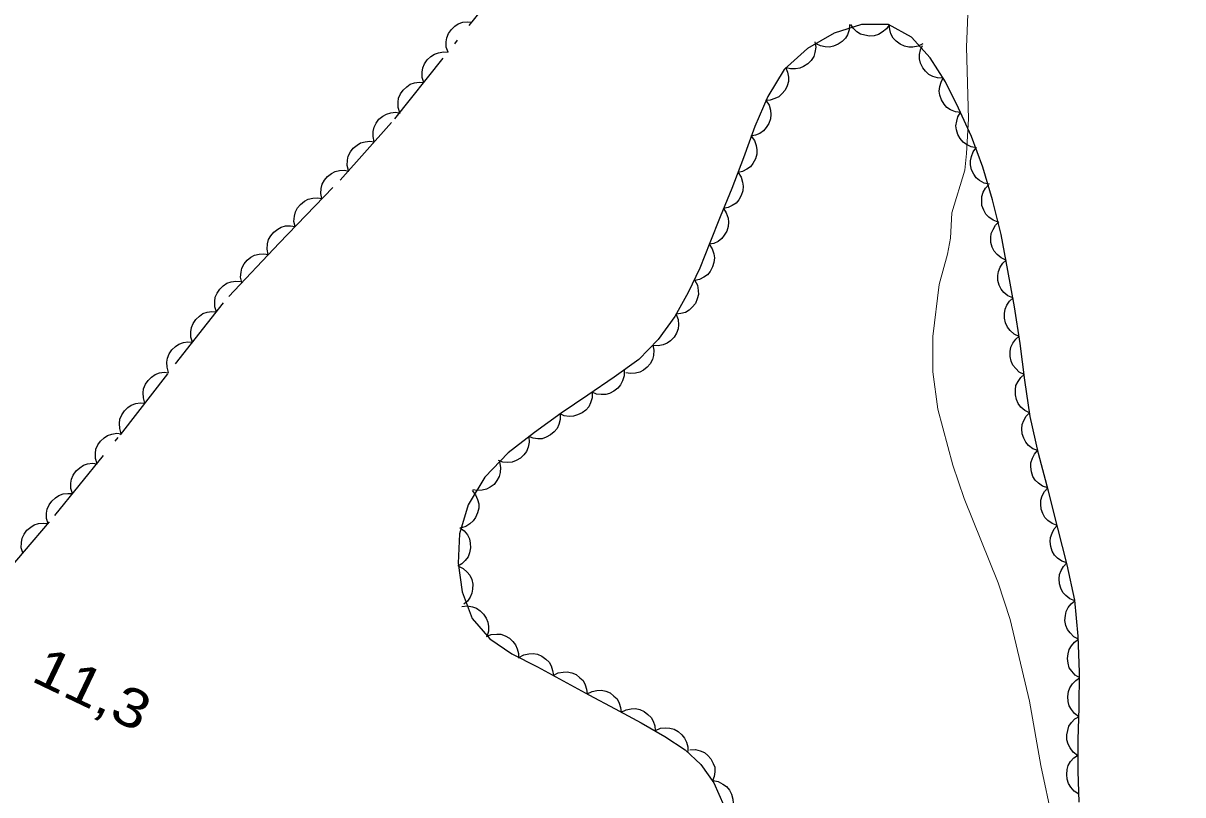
# Model space of a CAD drawing. Extents: x 355726 to 357533, y 5103782 to 5105258.
# Drawn here: x 356048.45 to 356093.44, y 5104972.46 to 5105002.38 of the extents above; entities that cross this region are included whole.
import ezdxf

# ---------------------------------------------------------------- set-up
doc = ezdxf.new("R2010")
doc.units = 0
doc.header["$LTSCALE"] = 0.6
doc.linetypes.add('DOT_DASHED', pattern=[7.7, 5, -1.2, 0.3, -1.2])
doc.linetypes.add('LONG_DASHED', pattern=[7.5, 6, -1.5])
for name, color, linetype, lineweight in [('2', 7, 'LONG_DASHED', 13), ('3', 7, 'Continuous', 140), ('44', 7, 'Continuous', 25)]:
    doc.layers.add(name, color=color, linetype=linetype, lineweight=lineweight)

msp = doc.modelspace()

# ---------------------------------------------------------------- linework, layer by layer
at = {"layer": '2'}
msp.add_lwpolyline([(356088.6, 5104970.45), (356087.94, 5104973.59), (356087.49, 5104976.09), (356086.74, 5104979.26), (356086.28, 5104980.68), (356084.96, 5104983.95), (356084.52, 5104985.24), (356083.94, 5104987.41), (356083.74, 5104988.86), (356083.74, 5104990.23), (356083.99, 5104992.25), (356084.31, 5104993.43), (356084.43, 5104994.05), (356084.48, 5104995.03), (356084.99, 5104996.68), (356085.05, 5104997.33), (356085.13, 5104998.68), (356085.05, 5105001.45), (356085.11, 5105003.04)], dxfattribs=at)
at = {"layer": '44', "linetype": 'DOT_DASHED'}
for points in [[(356044.5, 5104977.27), (356049.67, 5104983.29), (356052.22, 5104986.42), (356054.36, 5104989.18), (356056.42, 5104991.79), (356058.38, 5104993.86), (356060.74, 5104996.3), (356062.87, 5104998.68), (356067.57, 5105004.57), (356070.67, 5105007.98), (356074.35, 5105012.06), (356079.35, 5105017.77), (356082.46, 5105021.18), (356084.58, 5105023.54), (356087.11, 5105026.28), (356089.41, 5105028.96), (356091.62, 5105031.48), (356096.36, 5105036.75), (356097.02, 5105037.57), (356097.53, 5105038.48), (356098.29, 5105039.83), (356099.04, 5105040.8), (356100.57, 5105042.12), (356103.02, 5105044.72)], [(356089.42, 5104972.18), (356089.38, 5104973.38), (356089.38, 5104974.59), (356089.42, 5104975.84), (356089.44, 5104977.21), (356089.38, 5104978.61), (356089.25, 5104980.01), (356088.96, 5104981.38), (356088.6, 5104982.8), (356088.23, 5104984.24), (356087.84, 5104985.7), (356087.52, 5104987.13), (356087.32, 5104988.54), (356087.13, 5104989.96), (356086.91, 5104991.38), (356086.66, 5104992.8), (356086.4, 5104994.19), (356086.06, 5104995.53), (356085.69, 5104996.8), (356085.24, 5104997.99), (356084.74, 5104999.09), (356084.23, 5105000.11), (356083.64, 5105001.04), (356082.91, 5105001.84), (356082.02, 5105002.34), (356080.98, 5105002.33), (356079.92, 5105002), (356078.88, 5105001.4), (356077.97, 5105000.59), (356077.34, 5104999.54), (356076.84, 5104998.38), (356076.4, 5104997.17), (356075.94, 5104995.98), (356075.49, 5104994.88), (356075.09, 5104993.87), (356074.7, 5104992.88), (356074.25, 5104991.94), (356073.73, 5104991.01), (356073.09, 5104990.12), (356072.33, 5104989.34), (356071.38, 5104988.66), (356070.36, 5104987.96), (356069.32, 5104987.26), (356068.28, 5104986.51), (356067.27, 5104985.72)], [(356067.27, 5104985.72), (356066.36, 5104984.78), (356065.71, 5104983.71), (356065.38, 5104982.58), (356065.32, 5104981.44), (356065.48, 5104980.33), (356065.87, 5104979.3), (356066.55, 5104978.51), (356067.41, 5104977.93), (356068.4, 5104977.42), (356069.4, 5104976.88), (356070.4, 5104976.34), (356071.42, 5104975.79), (356072.42, 5104975.25), (356073.34, 5104974.72), (356074.13, 5104974.2), (356074.74, 5104973.63), (356075.25, 5104972.93), (356075.63, 5104972.05)]]:
    msp.add_lwpolyline(points, dxfattribs=at)
at = {"layer": '44'}
for points in [[(356064.93, 5105001.26), (356064.86, 5105001.46), (356064.86, 5105001.66), (356064.88, 5105001.82), (356064.95, 5105001.99), (356065.06, 5105002.14), (356065.2, 5105002.27), (356065.33, 5105002.36), (356065.5, 5105002.42), (356065.68, 5105002.44), (356065.86, 5105002.43)], [(356080.51, 5105002.34), (356080.5, 5105002.13), (356080.43, 5105001.94), (356080.35, 5105001.8), (356080.22, 5105001.68), (356080.07, 5105001.57), (356079.89, 5105001.5), (356079.73, 5105001.46), (356079.56, 5105001.47), (356079.38, 5105001.51), (356079.22, 5105001.59)], [(356082.06, 5105002.34), (356081.94, 5105002.17), (356081.78, 5105002.04), (356081.64, 5105001.95), (356081.47, 5105001.9), (356081.29, 5105001.88), (356081.1, 5105001.92), (356080.94, 5105001.96), (356080.8, 5105002.05), (356080.66, 5105002.18), (356080.56, 5105002.33)], [(356083.36, 5105001.59), (356083.17, 5105001.49), (356082.97, 5105001.46), (356082.81, 5105001.45), (356082.64, 5105001.5), (356082.47, 5105001.57), (356082.32, 5105001.69), (356082.2, 5105001.81), (356082.12, 5105001.97), (356082.07, 5105002.14), (356082.05, 5105002.32)], [(356079.17, 5105001.66), (356079.2, 5105001.45), (356079.16, 5105001.25), (356079.12, 5105001.09), (356079.02, 5105000.94), (356078.89, 5105000.81), (356078.73, 5105000.71), (356078.58, 5105000.64), (356078.41, 5105000.61), (356078.22, 5105000.62), (356078.05, 5105000.66)], [(356084.14, 5105000.25), (356083.93, 5105000.26), (356083.74, 5105000.32), (356083.59, 5105000.4), (356083.46, 5105000.52), (356083.35, 5105000.66), (356083.27, 5105000.84), (356083.23, 5105001), (356083.23, 5105001.17), (356083.26, 5105001.35), (356083.34, 5105001.52)], [(356063.99, 5105000.09), (356063.93, 5105000.28), (356063.93, 5105000.49), (356063.95, 5105000.65), (356064.02, 5105000.81), (356064.12, 5105000.97), (356064.26, 5105001.09), (356064.4, 5105001.19), (356064.56, 5105001.24), (356064.75, 5105001.27), (356064.93, 5105001.26)], [(356078.02, 5105000.68), (356078.11, 5105000.49), (356078.14, 5105000.29), (356078.14, 5105000.12), (356078.09, 5104999.96), (356078.01, 5104999.79), (356077.89, 5104999.64), (356077.77, 5104999.53), (356077.61, 5104999.46), (356077.43, 5104999.4), (356077.25, 5104999.39)], [(356084.83, 5104998.92), (356084.62, 5104998.95), (356084.43, 5104999.03), (356084.29, 5104999.12), (356084.18, 5104999.25), (356084.08, 5104999.41), (356084.02, 5104999.59), (356083.99, 5104999.75), (356084.01, 5104999.93), (356084.07, 5105000.1), (356084.15, 5105000.26)], [(356063.06, 5104998.91), (356062.99, 5104999.11), (356062.99, 5104999.32), (356063.01, 5104999.48), (356063.08, 5104999.64), (356063.19, 5104999.79), (356063.33, 5104999.92), (356063.46, 5105000.02), (356063.63, 5105000.07), (356063.81, 5105000.1), (356063.99, 5105000.09)], [(356077.27, 5104999.38), (356077.39, 5104999.21), (356077.44, 5104999.01), (356077.46, 5104998.85), (356077.44, 5104998.67), (356077.38, 5104998.5), (356077.27, 5104998.34), (356077.17, 5104998.21), (356077.03, 5104998.11), (356076.86, 5104998.04), (356076.68, 5104998.01)], [(356062.07, 5104997.78), (356062.02, 5104997.99), (356062.03, 5104998.19), (356062.06, 5104998.35), (356062.14, 5104998.51), (356062.25, 5104998.66), (356062.4, 5104998.78), (356062.54, 5104998.86), (356062.71, 5104998.91), (356062.89, 5104998.93), (356063.07, 5104998.9)], [(356085.44, 5104997.55), (356085.23, 5104997.59), (356085.05, 5104997.68), (356084.92, 5104997.77), (356084.8, 5104997.91), (356084.71, 5104998.07), (356084.66, 5104998.25), (356084.64, 5104998.41), (356084.67, 5104998.59), (356084.72, 5104998.76), (356084.82, 5104998.92)], [(356076.7, 5104998), (356076.82, 5104997.83), (356076.89, 5104997.64), (356076.92, 5104997.47), (356076.91, 5104997.3), (356076.86, 5104997.12), (356076.76, 5104996.95), (356076.67, 5104996.82), (356076.53, 5104996.72), (356076.36, 5104996.63), (356076.19, 5104996.59)], [(356061.07, 5104996.67), (356061.02, 5104996.87), (356061.03, 5104997.07), (356061.06, 5104997.23), (356061.14, 5104997.39), (356061.25, 5104997.54), (356061.4, 5104997.66), (356061.54, 5104997.75), (356061.71, 5104997.79), (356061.89, 5104997.81), (356062.07, 5104997.78)], [(356085.94, 5104996.14), (356085.74, 5104996.18), (356085.56, 5104996.29), (356085.43, 5104996.39), (356085.33, 5104996.53), (356085.25, 5104996.7), (356085.21, 5104996.89), (356085.2, 5104997.05), (356085.24, 5104997.22), (356085.31, 5104997.39), (356085.41, 5104997.54)], [(356060.04, 5104995.58), (356060, 5104995.78), (356060.01, 5104995.98), (356060.05, 5104996.14), (356060.14, 5104996.3), (356060.25, 5104996.44), (356060.41, 5104996.55), (356060.55, 5104996.64), (356060.72, 5104996.67), (356060.9, 5104996.68), (356061.08, 5104996.65)], [(356076.19, 5104996.59), (356076.3, 5104996.41), (356076.36, 5104996.22), (356076.39, 5104996.06), (356076.37, 5104995.88), (356076.31, 5104995.7), (356076.21, 5104995.54), (356076.11, 5104995.41), (356075.96, 5104995.31), (356075.8, 5104995.24), (356075.62, 5104995.2)], [(356086.28, 5104994.67), (356086.08, 5104994.74), (356085.92, 5104994.86), (356085.8, 5104994.98), (356085.72, 5104995.13), (356085.65, 5104995.31), (356085.64, 5104995.5), (356085.64, 5104995.66), (356085.7, 5104995.83), (356085.79, 5104995.99), (356085.91, 5104996.12)], [(356059, 5104994.5), (356058.95, 5104994.7), (356058.97, 5104994.9), (356059.01, 5104995.07), (356059.09, 5104995.22), (356059.21, 5104995.36), (356059.36, 5104995.48), (356059.5, 5104995.56), (356059.68, 5104995.6), (356059.86, 5104995.61), (356060.04, 5104995.58)], [(356075.62, 5104995.2), (356075.73, 5104995.03), (356075.8, 5104994.83), (356075.82, 5104994.67), (356075.8, 5104994.5), (356075.75, 5104994.32), (356075.65, 5104994.16), (356075.55, 5104994.03), (356075.41, 5104993.92), (356075.24, 5104993.84), (356075.06, 5104993.81)], [(356057.95, 5104993.42), (356057.91, 5104993.62), (356057.93, 5104993.83), (356057.96, 5104993.99), (356058.05, 5104994.14), (356058.17, 5104994.28), (356058.32, 5104994.4), (356058.46, 5104994.48), (356058.63, 5104994.52), (356058.82, 5104994.53), (356059, 5104994.5)], [(356086.58, 5104993.2), (356086.39, 5104993.29), (356086.24, 5104993.42), (356086.13, 5104993.54), (356086.05, 5104993.7), (356086, 5104993.88), (356086, 5104994.07), (356086.01, 5104994.23), (356086.08, 5104994.39), (356086.18, 5104994.55), (356086.31, 5104994.68)], [(356056.93, 5104992.33), (356056.88, 5104992.53), (356056.9, 5104992.73), (356056.93, 5104992.89), (356057.02, 5104993.05), (356057.13, 5104993.19), (356057.28, 5104993.31), (356057.42, 5104993.39), (356057.6, 5104993.43), (356057.78, 5104993.44), (356057.96, 5104993.41)], [(356075.06, 5104993.81), (356075.18, 5104993.63), (356075.24, 5104993.44), (356075.27, 5104993.28), (356075.25, 5104993.1), (356075.2, 5104992.93), (356075.1, 5104992.76), (356075, 5104992.63), (356074.86, 5104992.53), (356074.69, 5104992.45), (356074.51, 5104992.41)], [(356086.85, 5104991.73), (356086.66, 5104991.81), (356086.5, 5104991.94), (356086.4, 5104992.07), (356086.32, 5104992.23), (356086.27, 5104992.41), (356086.27, 5104992.6), (356086.29, 5104992.76), (356086.36, 5104992.92), (356086.46, 5104993.08), (356086.59, 5104993.2)], [(356055.95, 5104991.19), (356055.88, 5104991.39), (356055.88, 5104991.59), (356055.9, 5104991.76), (356055.97, 5104991.92), (356056.07, 5104992.07), (356056.21, 5104992.2), (356056.35, 5104992.3), (356056.51, 5104992.35), (356056.7, 5104992.38), (356056.88, 5104992.37)], [(356074.51, 5104992.41), (356074.61, 5104992.22), (356074.64, 5104992.02), (356074.65, 5104991.86), (356074.6, 5104991.69), (356074.53, 5104991.52), (356074.41, 5104991.37), (356074.29, 5104991.25), (356074.14, 5104991.17), (356073.96, 5104991.12), (356073.78, 5104991.1)], [(356087.09, 5104990.24), (356086.9, 5104990.33), (356086.75, 5104990.47), (356086.64, 5104990.6), (356086.57, 5104990.76), (356086.53, 5104990.94), (356086.53, 5104991.13), (356086.55, 5104991.29), (356086.62, 5104991.45), (356086.72, 5104991.6), (356086.86, 5104991.73)], [(356055.02, 5104990.01), (356054.95, 5104990.21), (356054.95, 5104990.42), (356054.97, 5104990.58), (356055.04, 5104990.74), (356055.14, 5104990.9), (356055.29, 5104991.02), (356055.42, 5104991.12), (356055.58, 5104991.18), (356055.77, 5104991.2), (356055.95, 5104991.19)], [(356073.79, 5104991.09), (356073.86, 5104990.9), (356073.87, 5104990.69), (356073.86, 5104990.53), (356073.8, 5104990.37), (356073.7, 5104990.21), (356073.57, 5104990.07), (356073.44, 5104989.97), (356073.28, 5104989.91), (356073.09, 5104989.87), (356072.91, 5104989.88)], [(356087.29, 5104988.76), (356087.1, 5104988.85), (356086.96, 5104988.99), (356086.85, 5104989.12), (356086.78, 5104989.28), (356086.74, 5104989.46), (356086.75, 5104989.65), (356086.77, 5104989.82), (356086.85, 5104989.97), (356086.96, 5104990.13), (356087.09, 5104990.25)], [(356054.09, 5104988.84), (356054.03, 5104989.04), (356054.02, 5104989.24), (356054.04, 5104989.4), (356054.11, 5104989.56), (356054.21, 5104989.72), (356054.36, 5104989.85), (356054.49, 5104989.94), (356054.66, 5104990), (356054.84, 5104990.03), (356055.02, 5104990.01)], [(356072.88, 5104989.9), (356072.92, 5104989.7), (356072.9, 5104989.5), (356072.87, 5104989.34), (356072.78, 5104989.18), (356072.66, 5104989.04), (356072.51, 5104988.93), (356072.37, 5104988.85), (356072.2, 5104988.81), (356072.01, 5104988.8), (356071.83, 5104988.83)], [(356071.76, 5104988.92), (356071.76, 5104988.71), (356071.7, 5104988.51), (356071.63, 5104988.36), (356071.52, 5104988.23), (356071.37, 5104988.11), (356071.2, 5104988.03), (356071.05, 5104987.98), (356070.87, 5104987.98), (356070.69, 5104988), (356070.52, 5104988.07)], [(356053.17, 5104987.65), (356053.11, 5104987.85), (356053.1, 5104988.05), (356053.12, 5104988.21), (356053.19, 5104988.38), (356053.29, 5104988.53), (356053.43, 5104988.66), (356053.56, 5104988.76), (356053.73, 5104988.82), (356053.91, 5104988.85), (356054.09, 5104988.83)], [(356087.5, 5104987.27), (356087.31, 5104987.37), (356087.16, 5104987.5), (356087.06, 5104987.63), (356086.99, 5104987.79), (356086.95, 5104987.97), (356086.95, 5104988.16), (356086.97, 5104988.33), (356087.05, 5104988.49), (356087.16, 5104988.64), (356087.29, 5104988.76)], [(356070.52, 5104988.07), (356070.52, 5104987.86), (356070.46, 5104987.66), (356070.39, 5104987.51), (356070.28, 5104987.38), (356070.13, 5104987.27), (356069.96, 5104987.19), (356069.8, 5104987.14), (356069.63, 5104987.13), (356069.44, 5104987.16), (356069.28, 5104987.23)], [(356052.25, 5104986.46), (356052.19, 5104986.66), (356052.18, 5104986.86), (356052.2, 5104987.03), (356052.27, 5104987.19), (356052.37, 5104987.35), (356052.51, 5104987.48), (356052.64, 5104987.57), (356052.81, 5104987.63), (356052.99, 5104987.66), (356053.17, 5104987.65)], [(356069.28, 5104987.23), (356069.28, 5104987.02), (356069.23, 5104986.82), (356069.17, 5104986.67), (356069.05, 5104986.54), (356068.91, 5104986.42), (356068.74, 5104986.33), (356068.59, 5104986.27), (356068.41, 5104986.27), (356068.23, 5104986.29), (356068.06, 5104986.35)], [(356087.82, 5104985.81), (356087.62, 5104985.88), (356087.46, 5104986.01), (356087.35, 5104986.13), (356087.27, 5104986.29), (356087.21, 5104986.46), (356087.2, 5104986.65), (356087.21, 5104986.82), (356087.27, 5104986.98), (356087.36, 5104987.14), (356087.49, 5104987.27)], [(356051.31, 5104985.3), (356051.25, 5104985.5), (356051.25, 5104985.7), (356051.27, 5104985.87), (356051.34, 5104986.03), (356051.45, 5104986.18), (356051.59, 5104986.31), (356051.72, 5104986.4), (356051.89, 5104986.45), (356052.08, 5104986.48), (356052.25, 5104986.46)], [(356068.07, 5104986.34), (356068.08, 5104986.13), (356068.04, 5104985.94), (356067.98, 5104985.78), (356067.87, 5104985.64), (356067.74, 5104985.52), (356067.57, 5104985.42), (356067.42, 5104985.36), (356067.24, 5104985.35), (356067.06, 5104985.36), (356066.89, 5104985.42)], [(356088.2, 5104984.36), (356088, 5104984.43), (356087.84, 5104984.55), (356087.72, 5104984.66), (356087.63, 5104984.81), (356087.57, 5104984.99), (356087.55, 5104985.18), (356087.55, 5104985.34), (356087.61, 5104985.51), (356087.69, 5104985.67), (356087.81, 5104985.81)], [(356050.36, 5104984.14), (356050.3, 5104984.34), (356050.3, 5104984.54), (356050.32, 5104984.7), (356050.39, 5104984.86), (356050.5, 5104985.02), (356050.64, 5104985.14), (356050.78, 5104985.24), (356050.94, 5104985.29), (356051.13, 5104985.32), (356051.31, 5104985.3)], [(356066.93, 5104985.37), (356066.97, 5104985.16), (356066.96, 5104984.96), (356066.92, 5104984.8), (356066.83, 5104984.65), (356066.72, 5104984.5), (356066.56, 5104984.39), (356066.42, 5104984.31), (356066.25, 5104984.27), (356066.06, 5104984.26), (356065.89, 5104984.29)], [(356049.41, 5104982.97), (356049.35, 5104983.17), (356049.35, 5104983.38), (356049.37, 5104983.54), (356049.45, 5104983.7), (356049.55, 5104983.85), (356049.7, 5104983.98), (356049.83, 5104984.07), (356050, 5104984.13), (356050.18, 5104984.15), (356050.36, 5104984.14)], [(356065.87, 5104984.26), (356066, 5104984.1), (356066.08, 5104983.91), (356066.13, 5104983.75), (356066.12, 5104983.58), (356066.08, 5104983.39), (356066, 5104983.22), (356065.91, 5104983.08), (356065.78, 5104982.97), (356065.62, 5104982.87), (356065.45, 5104982.82)], [(356088.57, 5104982.91), (356088.38, 5104982.98), (356088.21, 5104983.1), (356088.09, 5104983.21), (356088.01, 5104983.37), (356087.95, 5104983.54), (356087.93, 5104983.73), (356087.93, 5104983.89), (356087.99, 5104984.06), (356088.08, 5104984.22), (356088.2, 5104984.36)], [(356048.43, 5104981.84), (356048.37, 5104982.04), (356048.38, 5104982.25), (356048.4, 5104982.41), (356048.48, 5104982.57), (356048.59, 5104982.72), (356048.74, 5104982.84), (356048.87, 5104982.93), (356049.04, 5104982.98), (356049.23, 5104983), (356049.4, 5104982.98)], [(356065.39, 5104982.83), (356065.56, 5104982.7), (356065.68, 5104982.54), (356065.76, 5104982.39), (356065.79, 5104982.22), (356065.8, 5104982.04), (356065.76, 5104981.85), (356065.71, 5104981.69), (356065.6, 5104981.55), (356065.47, 5104981.42), (356065.31, 5104981.33)], [(356088.94, 5104981.45), (356088.75, 5104981.52), (356088.58, 5104981.64), (356088.46, 5104981.76), (356088.38, 5104981.91), (356088.32, 5104982.09), (356088.3, 5104982.28), (356088.31, 5104982.44), (356088.37, 5104982.61), (356088.45, 5104982.77), (356088.57, 5104982.91)], [(356065.34, 5104981.33), (356065.52, 5104981.24), (356065.67, 5104981.1), (356065.78, 5104980.98), (356065.85, 5104980.81), (356065.89, 5104980.63), (356065.88, 5104980.44), (356065.86, 5104980.28), (356065.79, 5104980.12), (356065.68, 5104979.97), (356065.55, 5104979.85)], [(356089.26, 5104979.98), (356089.06, 5104980.06), (356088.9, 5104980.19), (356088.79, 5104980.31), (356088.71, 5104980.47), (356088.66, 5104980.64), (356088.65, 5104980.84), (356088.66, 5104981), (356088.72, 5104981.16), (356088.82, 5104981.32), (356088.94, 5104981.45)], [(356089.39, 5104978.49), (356089.21, 5104978.59), (356089.07, 5104978.74), (356088.97, 5104978.87), (356088.91, 5104979.03), (356088.87, 5104979.22), (356088.89, 5104979.41), (356088.92, 5104979.57), (356089, 5104979.72), (356089.11, 5104979.87), (356089.25, 5104979.98)], [(356065.47, 5104979.76), (356065.68, 5104979.79), (356065.88, 5104979.75), (356066.03, 5104979.7), (356066.18, 5104979.6), (356066.31, 5104979.47), (356066.41, 5104979.31), (356066.48, 5104979.16), (356066.5, 5104978.99), (356066.5, 5104978.8), (356066.45, 5104978.63)], [(356066.42, 5104978.6), (356066.61, 5104978.68), (356066.82, 5104978.69), (356066.98, 5104978.69), (356067.15, 5104978.63), (356067.31, 5104978.54), (356067.45, 5104978.41), (356067.55, 5104978.28), (356067.62, 5104978.12), (356067.66, 5104977.94), (356067.66, 5104977.76)], [(356089.45, 5104976.99), (356089.27, 5104977.1), (356089.14, 5104977.25), (356089.04, 5104977.39), (356088.99, 5104977.56), (356088.97, 5104977.74), (356088.99, 5104977.93), (356089.03, 5104978.09), (356089.12, 5104978.24), (356089.24, 5104978.38), (356089.39, 5104978.49)], [(356067.68, 5104977.79), (356067.87, 5104977.89), (356068.07, 5104977.93), (356068.23, 5104977.94), (356068.4, 5104977.91), (356068.57, 5104977.84), (356068.73, 5104977.72), (356068.85, 5104977.61), (356068.93, 5104977.46), (356068.99, 5104977.28), (356069.02, 5104977.1)], [(356069.01, 5104977.09), (356069.2, 5104977.19), (356069.4, 5104977.22), (356069.56, 5104977.23), (356069.73, 5104977.19), (356069.9, 5104977.12), (356070.05, 5104977), (356070.17, 5104976.89), (356070.25, 5104976.73), (356070.31, 5104976.56), (356070.33, 5104976.38)], [(356089.41, 5104975.49), (356089.24, 5104975.61), (356089.12, 5104975.77), (356089.03, 5104975.91), (356088.99, 5104976.08), (356088.98, 5104976.27), (356089.01, 5104976.46), (356089.06, 5104976.61), (356089.16, 5104976.76), (356089.29, 5104976.89), (356089.44, 5104976.99)], [(356070.33, 5104976.38), (356070.52, 5104976.47), (356070.71, 5104976.51), (356070.88, 5104976.52), (356071.05, 5104976.48), (356071.22, 5104976.41), (356071.37, 5104976.29), (356071.49, 5104976.18), (356071.57, 5104976.02), (356071.63, 5104975.84), (356071.65, 5104975.67)], [(356071.65, 5104975.67), (356071.84, 5104975.76), (356072.04, 5104975.8), (356072.2, 5104975.81), (356072.37, 5104975.77), (356072.54, 5104975.69), (356072.69, 5104975.58), (356072.81, 5104975.46), (356072.89, 5104975.31), (356072.95, 5104975.13), (356072.97, 5104974.95)], [(356089.36, 5104973.99), (356089.19, 5104974.11), (356089.07, 5104974.28), (356088.99, 5104974.42), (356088.95, 5104974.59), (356088.94, 5104974.78), (356088.98, 5104974.96), (356089.02, 5104975.12), (356089.13, 5104975.26), (356089.26, 5104975.4), (356089.41, 5104975.49)], [(356072.98, 5104974.96), (356073.17, 5104975.04), (356073.37, 5104975.06), (356073.54, 5104975.05), (356073.7, 5104975), (356073.86, 5104974.91), (356074.01, 5104974.78), (356074.11, 5104974.66), (356074.18, 5104974.5), (356074.23, 5104974.32), (356074.23, 5104974.14)], [(356074.32, 5104974.21), (356074.53, 5104974.22), (356074.72, 5104974.16), (356074.88, 5104974.1), (356075.01, 5104973.99), (356075.13, 5104973.85), (356075.22, 5104973.68), (356075.28, 5104973.53), (356075.28, 5104973.35), (356075.26, 5104973.17), (356075.2, 5104973)], [(356089.41, 5104972.49), (356089.23, 5104972.6), (356089.1, 5104972.76), (356089.01, 5104972.9), (356088.96, 5104973.06), (356088.94, 5104973.25), (356088.96, 5104973.44), (356089, 5104973.6), (356089.09, 5104973.75), (356089.21, 5104973.89), (356089.36, 5104973.99)], [(356075.22, 5104973.01), (356075.42, 5104972.97), (356075.6, 5104972.87), (356075.74, 5104972.78), (356075.85, 5104972.64), (356075.93, 5104972.48), (356075.98, 5104972.29), (356076, 5104972.13), (356075.97, 5104971.96), (356075.91, 5104971.78), (356075.81, 5104971.63)]]:
    msp.add_lwpolyline(points, dxfattribs=at)

# ---------------------------------------------------------------- texts
at = {"layer": '3', "width": 1.2}
msp.add_text('11,3   ', height=1.5, rotation=334.423, dxfattribs=at).set_placement((356048.7, 5104976.9))

doc.saveas('drawing.dxf')
